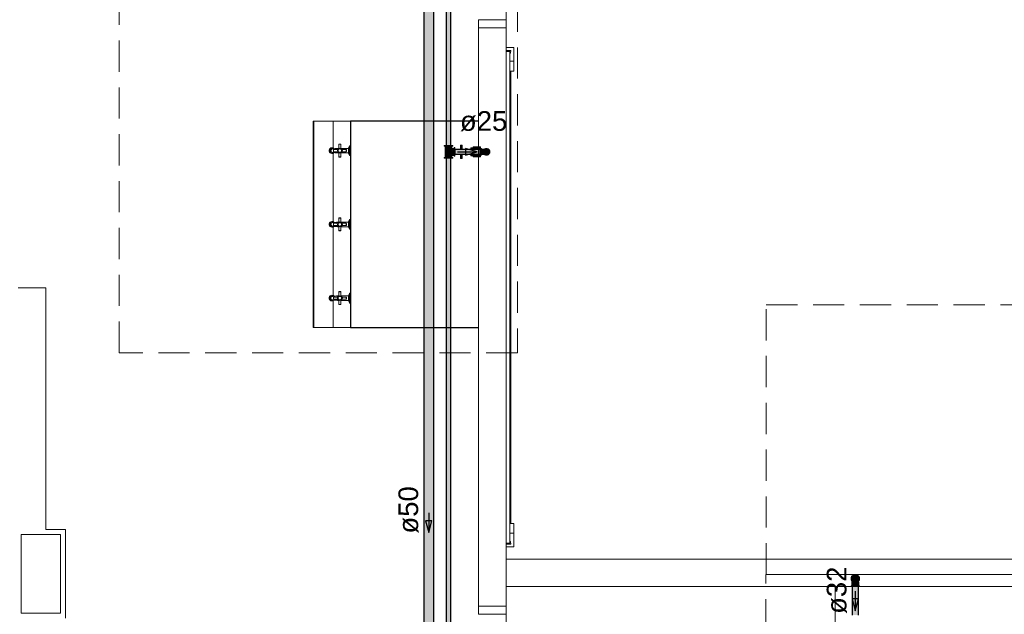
# Model space of a CAD drawing. Header units: millimetres. Extents: x 567 to 934, y -1 to 364.
# Tile 680 of 1056: x 796 to 806, y 97 to 103. Entities that reach past the tile are written whole.
import ezdxf

# ---------------------------------------------------------------- set-up
doc = ezdxf.new("R2010")
doc.units = ezdxf.units.MM
doc.header["$MEASUREMENT"] = 0
doc.linetypes.add('HIDDEN2', pattern=[0.47625, 0.3175, -0.15875])
doc.linetypes.add('NULL', pattern=[0])
for name, color, linetype, lineweight in [('A-DETL', 7, 'Continuous', 13), ('A-GENM', 7, 'Continuous', 13), ('A-WALL', 7, 'Continuous', 25), ('AF-Condutos', 140, 'Continuous', 25), ('AF-Condutos Reúso', 200, 'Continuous', 25), ('AF-Conexões', 152, 'Continuous', 18), ('AF-Conexões Reúso', 216, 'Continuous', 18), ('AF-Peça de utilização', 152, 'Continuous', 18), ('AF-Registro', 253, 'Continuous', 18), ('AF-Sentido conduto', 140, 'Continuous', 30), ('AF-Sentido conduto Reúso', 200, 'Continuous', 30), ('AF-Textos conduto', 7, 'Continuous', 9), ('AF-Textos conduto Reúso', 7, 'Continuous', 9), ('ARQ-ESQUAD', 7, 'Continuous', 25), ('DI-Detalhes', 1, 'HIDDEN2', 9), ('Peças hidrossanitárias', 7, 'Continuous', 13), ('Q-SPCQ', 7, 'Continuous', 13), ('S-COLS', 7, 'Continuous', 13)]:
    doc.layers.add(name, color=color, linetype=linetype, lineweight=lineweight)
doc.styles.add('Arial', font='arial.ttf')

msp = doc.modelspace()

# ---------------------------------------------------------------- hatches: boundary and pattern name
at = {"layer": 'AF-Condutos', "linetype": 'Continuous'}
for points in [[(800.09, 101.566), (800.09, 104.575), (800.041, 104.575), (800.041, 101.566)], [(799.915, 91.049), (799.915, 104.408), (799.816, 104.408), (799.816, 91.049)], [(800.13, 101.526), (800.13, 101.506), (800.386, 101.506), (800.386, 101.526)], [(800.386, 101.486), (800.386, 101.506), (800.13, 101.506), (800.13, 101.496)], [(800.386, 101.476), (800.386, 101.486), (800.13, 101.496), (800.13, 101.476)], [(800.09, 91.088), (800.09, 101.436), (800.041, 101.436), (800.041, 91.088)]]:
    msp.add_hatch(color=151, dxfattribs=at).paths.add_polyline_path(points)
at = {"layer": 'AF-Condutos Reúso', "linetype": 'Continuous'}
for points in [[(804.169, 97.159), (804.171, 97.146), (804.179, 97.135), (804.191, 97.129), (804.204, 97.127), (804.217, 97.131), (804.226, 97.14), (804.232, 97.152), (804.232, 97.166), (804.226, 97.178), (804.217, 97.187), (804.204, 97.191), (804.191, 97.189), (804.179, 97.183), (804.171, 97.172)], [(804.233, 96.789), (804.233, 97.079), (804.169, 97.079), (804.169, 96.789)]]:
    msp.add_hatch(color=201, dxfattribs=at).paths.add_polyline_path(points)
at = {"layer": 'AF-Conexões', "linetype": 'Continuous'}
for points in [[(800.023, 101.566), (800.022, 101.559), (800.035, 101.566)], [(800.031, 101.559), (800.03, 101.53), (800.034, 101.559)], [(800.1, 101.559), (800.034, 101.559), (800.031, 101.53), (800.099, 101.53)], [(800.033, 101.53), (800.033, 101.472), (800.093, 101.472), (800.093, 101.53)], [(800.095, 101.566), (800.043, 101.566), (800.035, 101.559), (800.086, 101.559)], [(800.094, 101.472), (800.094, 101.529), (800.065, 101.529), (800.065, 101.473)], [(800.102, 101.566), (800.086, 101.559), (800.095, 101.559)], [(800.094, 101.535), (800.094, 101.526), (800.123, 101.526), (800.123, 101.535)], [(800.123, 101.465), (800.123, 101.526), (800.094, 101.526), (800.094, 101.467)], [(800.108, 101.559), (800.108, 101.566), (800.095, 101.559)], [(800.13, 101.542), (800.123, 101.544), (800.13, 101.531)], [(800.13, 101.47), (800.13, 101.522), (800.123, 101.531), (800.123, 101.479)], [(800.386, 101.484), (800.393, 101.484), (800.393, 101.518), (800.386, 101.518)], [(800.393, 101.529), (800.393, 101.476), (800.422, 101.472), (800.418, 101.498), (800.422, 101.525)], [(800.478, 101.508), (800.455, 101.525), (800.422, 101.525), (800.422, 101.485), (800.447, 101.476), (800.469, 101.486)], [(800.434, 101.53), (800.46, 101.534), (800.451, 101.535)], [(800.468, 101.53), (800.485, 101.501), (800.48, 101.518)], [(800.028, 101.436), (800.043, 101.443), (800.035, 101.443)], [(800.03, 101.472), (800.03, 101.443), (800.034, 101.472)], [(800.09, 101.443), (800.09, 101.472), (800.034, 101.472), (800.031, 101.443)], [(800.035, 101.436), (800.086, 101.436), (800.095, 101.443), (800.043, 101.443)], [(800.099, 101.472), (800.09, 101.472), (800.09, 101.443), (800.099, 101.443)], [(800.107, 101.436), (800.108, 101.443), (800.095, 101.436)], [(800.13, 101.464), (800.123, 101.479), (800.123, 101.47)], [(800.123, 101.458), (800.13, 101.458), (800.123, 101.47)], [(800.451, 101.467), (800.468, 101.471), (800.475, 101.477)]]:
    msp.add_hatch(color=161, dxfattribs=at).paths.add_polyline_path(points)
at = {"layer": 'AF-Conexões Reúso', "linetype": 'Continuous'}
for points in [[(804.159, 97.17), (804.158, 97.159), (804.179, 97.196), (804.17, 97.189)], [(804.179, 97.135), (804.169, 97.159), (804.176, 97.179), (804.179, 97.196), (804.159, 97.162), (804.159, 97.148), (804.169, 97.131), (804.189, 97.117), (804.219, 97.126), (804.227, 97.135), (804.191, 97.129)], [(804.189, 97.201), (804.179, 97.196), (804.181, 97.185)], [(804.22, 97.185), (804.231, 97.168), (804.229, 97.145), (804.231, 97.129), (804.244, 97.159), (804.222, 97.196), (804.189, 97.201), (804.205, 97.191)], [(804.189, 97.201), (804.222, 97.196), (804.212, 97.201)], [(804.231, 97.189), (804.222, 97.196), (804.244, 97.159), (804.242, 97.17)], [(804.166, 97.124), (804.164, 97.087), (804.169, 97.123)], [(804.166, 97.087), (804.175, 97.087), (804.175, 97.124), (804.169, 97.124)], [(804.175, 97.087), (804.226, 97.087), (804.226, 97.113), (804.222, 97.122), (804.21, 97.113), (804.175, 97.124)], [(804.189, 97.117), (804.212, 97.117), (804.231, 97.129)], [(804.232, 97.087), (804.232, 97.124), (804.226, 97.124), (804.226, 97.087)], [(804.237, 97.124), (804.232, 97.124), (804.232, 97.087), (804.235, 97.087)], [(804.238, 97.137), (804.244, 97.159), (804.233, 97.133)], [(804.159, 97.087), (804.158, 97.079), (804.17, 97.087)], [(804.238, 97.087), (804.17, 97.087), (804.163, 97.079), (804.231, 97.079)]]:
    msp.add_hatch(color=213, dxfattribs=at).paths.add_polyline_path(points)
at = {"layer": 'AF-Registro', "linetype": 'Continuous'}
for points in [[(800.206, 101.526), (800.206, 101.567), (800.186, 101.567), (800.186, 101.526)], [(800.316, 101.541), (800.292, 101.541), (800.292, 101.526), (800.316, 101.526)], [(800.39, 101.551), (800.316, 101.551), (800.316, 101.548), (800.39, 101.538)], [(800.316, 101.548), (800.316, 101.538), (800.39, 101.538)], [(800.316, 101.538), (800.316, 101.526), (800.37, 101.526)], [(800.316, 101.538), (800.37, 101.526), (800.386, 101.526), (800.39, 101.538)], [(800.186, 101.476), (800.186, 101.434), (800.206, 101.434), (800.206, 101.476)], [(800.292, 101.463), (800.316, 101.461), (800.316, 101.476), (800.292, 101.476)], [(800.39, 101.464), (800.386, 101.476), (800.316, 101.476), (800.316, 101.464)], [(800.39, 101.464), (800.316, 101.464), (800.39, 101.453)], [(800.316, 101.451), (800.39, 101.451), (800.39, 101.453), (800.316, 101.464)]]:
    msp.add_hatch(color=254, dxfattribs=at).paths.add_polyline_path(points)

# ---------------------------------------------------------------- linework, layer by layer
at = {"layer": 'A-DETL', "color": 8, "linetype": 'Continuous', "lineweight": 5}
msp.add_line((800.651, 87.679), (800.651, 104.763), dxfattribs=at)
at = {"layer": 'A-GENM', "color": 8, "lineweight": 5}
for p, q in [((800.651, 102.562), (800.731, 102.562)), ((800.651, 102.524), (800.651, 102.522)), ((800.689, 102.522), (800.651, 102.522)), ((800.651, 102.522), (800.651, 97.522)), ((800.651, 102.522), (800.69, 102.522)), ((800.699, 102.532), (800.659, 102.532)), ((800.689, 97.522), (800.689, 102.522)), ((800.69, 102.522), (800.69, 102.502)), ((800.731, 102.562), (800.731, 102.462)), ((800.689, 102.422), (800.731, 102.422)), ((800.731, 102.422), (800.731, 102.462)), ((800.731, 102.422), (800.731, 102.362)), ((800.689, 102.322), (800.731, 102.322)), ((800.69, 102.322), (800.69, 97.722)), ((800.699, 97.722), (800.699, 102.322)), ((800.699, 97.722), (800.699, 102.322)), ((800.731, 102.322), (800.731, 102.362)), ((800.731, 97.722), (800.689, 97.722)), ((800.731, 97.682), (800.731, 97.722)), ((800.731, 97.622), (800.689, 97.622)), ((800.731, 97.682), (800.731, 97.622)), ((800.731, 97.582), (800.731, 97.622)), ((800.651, 97.522), (800.689, 97.522)), ((800.69, 97.522), (800.651, 97.522)), ((800.651, 97.522), (800.651, 97.52)), ((800.659, 97.512), (800.699, 97.512)), ((800.69, 97.542), (800.69, 97.522)), ((800.731, 97.582), (800.731, 97.482)), ((800.731, 97.482), (800.651, 97.482))]:
    msp.add_line(p, q, dxfattribs=at)
for centre, radius, start, end in [((800.659, 102.524), 0.00799, 90, 180), ((800.655, 102.528), 0.0442, 322.5606, 4.0606), ((800.659, 97.52), 0.00799, 180, 270), ((800.655, 97.515), 0.0442, 355.9394, 37.4394)]:
    msp.add_arc(centre, radius, start, end, dxfattribs=at)
at = {"layer": 'A-WALL', "color": 8, "lineweight": 5}
for p, q in [((800.371, 102.763), (800.371, 96.879)), ((800.651, 97.359), (800.651, 102.763)), ((795.971, 100.119), (795.691, 100.119)), ((795.971, 97.659), (795.971, 100.119)), ((795.722, 96.809), (795.722, 97.609)), ((795.722, 97.609), (795.971, 97.609)), ((796.172, 97.659), (795.971, 97.659)), ((795.971, 97.609), (796.122, 97.609)), ((796.122, 97.609), (796.122, 96.809)), ((796.172, 96.759), (796.172, 97.659)), ((806.892, 97.359), (800.651, 97.359)), ((800.651, 97.079), (806.892, 97.079)), ((800.651, 96.879), (800.651, 97.079)), ((795.971, 96.809), (795.722, 96.809)), ((796.122, 96.809), (795.971, 96.809))]:
    msp.add_line(p, q, dxfattribs=at)
at = {"layer": 'AF-Condutos'}
for p, q in [((800.041, 104.575), (800.041, 101.566)), ((800.09, 101.566), (800.09, 104.575)), ((799.816, 104.408), (799.816, 91.049)), ((799.915, 91.049), (799.915, 104.408)), ((800.041, 101.566), (800.045, 101.566)), ((800.045, 101.566), (800.052, 101.566)), ((800.052, 101.566), (800.062, 101.566)), ((800.062, 101.566), (800.073, 101.566)), ((800.073, 101.566), (800.082, 101.566)), ((800.082, 101.566), (800.088, 101.566)), ((800.088, 101.566), (800.09, 101.566)), ((800.13, 101.526), (800.13, 101.522)), ((800.186, 101.526), (800.13, 101.526)), ((800.13, 101.522), (800.13, 101.515)), ((800.13, 101.515), (800.13, 101.511)), ((800.13, 101.511), (800.13, 101.506)), ((800.13, 101.506), (800.13, 101.496)), ((800.13, 101.496), (800.13, 101.49)), ((800.206, 101.526), (800.186, 101.526)), ((800.292, 101.526), (800.206, 101.526)), ((800.316, 101.526), (800.292, 101.526)), ((800.386, 101.526), (800.316, 101.526)), ((800.386, 101.522), (800.386, 101.526)), ((800.386, 101.515), (800.386, 101.522)), ((800.386, 101.511), (800.386, 101.515)), ((800.386, 101.506), (800.386, 101.511)), ((800.386, 101.496), (800.386, 101.506)), ((800.386, 101.486), (800.386, 101.496)), ((800.045, 101.436), (800.041, 101.436)), ((800.041, 101.436), (800.041, 91.088)), ((800.052, 101.436), (800.045, 101.436)), ((800.062, 101.436), (800.052, 101.436)), ((800.073, 101.436), (800.062, 101.436)), ((800.082, 101.436), (800.073, 101.436)), ((800.088, 101.436), (800.082, 101.436)), ((800.09, 101.436), (800.088, 101.436)), ((800.09, 91.088), (800.09, 101.436)), ((800.13, 101.49), (800.13, 101.486)), ((800.13, 101.486), (800.13, 101.479)), ((800.13, 101.479), (800.13, 101.476)), ((800.13, 101.476), (800.186, 101.476)), ((800.186, 101.476), (800.206, 101.476)), ((800.206, 101.476), (800.292, 101.476)), ((800.292, 101.476), (800.316, 101.476)), ((800.316, 101.476), (800.386, 101.476)), ((800.386, 101.479), (800.386, 101.486)), ((800.386, 101.476), (800.386, 101.479))]:
    msp.add_line(p, q, dxfattribs=at)
at = {"layer": 'AF-Condutos Reúso'}
for p, q in [((804.204, 97.191), (804.191, 97.189)), ((804.217, 97.187), (804.204, 97.191)), ((804.171, 97.172), (804.169, 97.159)), ((804.169, 97.159), (804.171, 97.146)), ((804.179, 97.183), (804.171, 97.172)), ((804.171, 97.146), (804.179, 97.135)), ((804.191, 97.189), (804.179, 97.183)), ((804.179, 97.135), (804.191, 97.129)), ((804.191, 97.129), (804.204, 97.127)), ((804.204, 97.127), (804.217, 97.131)), ((804.226, 97.178), (804.217, 97.187)), ((804.217, 97.131), (804.226, 97.14)), ((804.232, 97.166), (804.226, 97.178)), ((804.226, 97.14), (804.232, 97.152)), ((804.232, 97.152), (804.232, 97.166)), ((804.175, 97.079), (804.169, 97.079)), ((804.169, 97.079), (804.169, 96.789)), ((804.185, 97.079), (804.175, 97.079)), ((804.197, 97.079), (804.185, 97.079)), ((804.21, 97.079), (804.197, 97.079)), ((804.222, 97.079), (804.21, 97.079)), ((804.23, 97.079), (804.222, 97.079)), ((804.233, 97.079), (804.23, 97.079)), ((804.233, 96.789), (804.233, 97.079))]:
    msp.add_line(p, q, dxfattribs=at)
at = {"layer": 'AF-Conexões'}
for p, q in [((800.022, 101.566), (800.022, 101.559)), ((800.023, 101.566), (800.022, 101.566)), ((800.022, 101.559), (800.023, 101.559)), ((800.028, 101.566), (800.023, 101.566)), ((800.023, 101.559), (800.028, 101.559)), ((800.035, 101.566), (800.028, 101.566)), ((800.028, 101.559), (800.03, 101.559)), ((800.03, 101.559), (800.035, 101.559)), ((800.03, 101.559), (800.03, 101.53)), ((800.031, 101.559), (800.03, 101.559)), ((800.03, 101.53), (800.031, 101.53)), ((800.034, 101.559), (800.031, 101.559)), ((800.031, 101.53), (800.033, 101.53)), ((800.033, 101.53), (800.033, 101.472)), ((800.034, 101.53), (800.033, 101.53)), ((800.033, 101.53), (800.034, 101.53)), ((800.04, 101.559), (800.034, 101.559)), ((800.037, 101.53), (800.034, 101.53)), ((800.034, 101.53), (800.04, 101.53)), ((800.041, 101.566), (800.035, 101.566)), ((800.035, 101.559), (800.043, 101.559)), ((800.042, 101.53), (800.037, 101.53)), ((800.047, 101.559), (800.04, 101.559)), ((800.04, 101.53), (800.047, 101.53)), ((800.043, 101.566), (800.041, 101.566)), ((800.049, 101.53), (800.042, 101.53)), ((800.054, 101.566), (800.043, 101.566)), ((800.043, 101.559), (800.054, 101.559)), ((800.056, 101.559), (800.047, 101.559)), ((800.047, 101.53), (800.056, 101.53)), ((800.057, 101.53), (800.049, 101.53)), ((800.065, 101.566), (800.054, 101.566)), ((800.054, 101.559), (800.065, 101.559)), ((800.065, 101.559), (800.056, 101.559)), ((800.056, 101.53), (800.065, 101.53)), ((800.065, 101.53), (800.057, 101.53)), ((800.076, 101.566), (800.065, 101.566)), ((800.065, 101.559), (800.076, 101.559)), ((800.074, 101.559), (800.065, 101.559)), ((800.073, 101.53), (800.065, 101.53)), ((800.065, 101.53), (800.074, 101.53)), ((800.065, 101.529), (800.065, 101.523)), ((800.065, 101.523), (800.065, 101.517)), ((800.065, 101.517), (800.065, 101.509)), ((800.065, 101.509), (800.065, 101.501)), ((800.065, 101.501), (800.065, 101.493)), ((800.081, 101.53), (800.073, 101.53)), ((800.083, 101.559), (800.074, 101.559)), ((800.074, 101.53), (800.083, 101.53)), ((800.086, 101.566), (800.076, 101.566)), ((800.076, 101.559), (800.086, 101.559)), ((800.088, 101.53), (800.081, 101.53)), ((800.09, 101.559), (800.083, 101.559)), ((800.083, 101.53), (800.09, 101.53)), ((800.09, 101.566), (800.086, 101.566)), ((800.086, 101.559), (800.095, 101.559)), ((800.093, 101.53), (800.088, 101.53)), ((800.095, 101.566), (800.09, 101.566)), ((800.094, 101.559), (800.09, 101.559)), ((800.09, 101.53), (800.094, 101.53)), ((800.094, 101.53), (800.093, 101.53)), ((800.096, 101.559), (800.094, 101.559)), ((800.094, 101.535), (800.094, 101.531)), ((800.094, 101.531), (800.094, 101.53)), ((800.094, 101.529), (800.094, 101.53)), ((800.094, 101.53), (800.096, 101.53)), ((800.094, 101.53), (800.094, 101.526)), ((800.094, 101.523), (800.094, 101.529)), ((800.094, 101.526), (800.094, 101.519)), ((800.094, 101.517), (800.094, 101.523)), ((800.094, 101.519), (800.094, 101.51)), ((800.094, 101.509), (800.094, 101.517)), ((800.094, 101.51), (800.094, 101.501)), ((800.094, 101.501), (800.094, 101.509)), ((800.094, 101.493), (800.094, 101.501)), ((800.094, 101.501), (800.094, 101.492)), ((800.102, 101.566), (800.095, 101.566)), ((800.095, 101.559), (800.1, 101.559)), ((800.099, 101.559), (800.096, 101.559)), ((800.096, 101.53), (800.099, 101.53)), ((800.1, 101.559), (800.099, 101.559)), ((800.1, 101.559), (800.102, 101.559)), ((800.1, 101.536), (800.1, 101.559)), ((800.123, 101.536), (800.1, 101.536)), ((800.107, 101.566), (800.102, 101.566)), ((800.102, 101.559), (800.107, 101.559)), ((800.108, 101.566), (800.107, 101.566)), ((800.107, 101.559), (800.108, 101.559)), ((800.108, 101.559), (800.108, 101.566)), ((800.123, 101.544), (800.123, 101.542)), ((800.13, 101.544), (800.123, 101.544)), ((800.123, 101.542), (800.123, 101.538)), ((800.123, 101.538), (800.123, 101.536)), ((800.123, 101.536), (800.123, 101.531)), ((800.123, 101.535), (800.123, 101.536)), ((800.123, 101.531), (800.123, 101.535)), ((800.123, 101.531), (800.123, 101.522)), ((800.123, 101.53), (800.123, 101.531)), ((800.123, 101.526), (800.123, 101.53)), ((800.123, 101.519), (800.123, 101.526)), ((800.123, 101.522), (800.123, 101.512)), ((800.123, 101.51), (800.123, 101.519)), ((800.123, 101.512), (800.123, 101.501)), ((800.123, 101.501), (800.123, 101.51)), ((800.123, 101.501), (800.123, 101.49)), ((800.123, 101.492), (800.123, 101.501)), ((800.13, 101.542), (800.13, 101.544)), ((800.13, 101.538), (800.13, 101.542)), ((800.13, 101.531), (800.13, 101.538)), ((800.13, 101.526), (800.13, 101.531)), ((800.13, 101.522), (800.13, 101.526)), ((800.13, 101.512), (800.13, 101.522)), ((800.13, 101.501), (800.13, 101.512)), ((800.13, 101.49), (800.13, 101.501)), ((800.386, 101.535), (800.386, 101.534)), ((800.39, 101.535), (800.386, 101.535)), ((800.386, 101.534), (800.386, 101.53)), ((800.386, 101.53), (800.386, 101.526)), ((800.386, 101.526), (800.386, 101.525)), ((800.386, 101.525), (800.386, 101.518)), ((800.386, 101.518), (800.386, 101.51)), ((800.386, 101.51), (800.386, 101.501)), ((800.386, 101.501), (800.386, 101.492)), ((800.393, 101.535), (800.39, 101.535)), ((800.393, 101.534), (800.393, 101.535)), ((800.393, 101.53), (800.393, 101.534)), ((800.393, 101.529), (800.393, 101.53)), ((800.393, 101.525), (800.393, 101.529)), ((800.393, 101.529), (800.393, 101.528)), ((800.4, 101.529), (800.393, 101.529)), ((800.393, 101.528), (800.393, 101.527)), ((800.393, 101.527), (800.393, 101.525)), ((800.393, 101.527), (800.393, 101.527)), ((800.393, 101.518), (800.393, 101.525)), ((800.393, 101.525), (800.393, 101.521)), ((800.393, 101.521), (800.393, 101.515)), ((800.393, 101.51), (800.393, 101.518)), ((800.393, 101.515), (800.393, 101.508)), ((800.393, 101.501), (800.393, 101.51)), ((800.393, 101.508), (800.393, 101.501)), ((800.393, 101.492), (800.393, 101.501)), ((800.393, 101.501), (800.393, 101.493)), ((800.422, 101.529), (800.4, 101.529)), ((800.422, 101.528), (800.422, 101.529)), ((800.422, 101.527), (800.422, 101.528)), ((800.422, 101.525), (800.422, 101.527)), ((800.422, 101.527), (800.422, 101.527)), ((800.422, 101.521), (800.422, 101.525)), ((800.422, 101.525), (800.422, 101.525)), ((800.428, 101.525), (800.422, 101.525)), ((800.422, 101.525), (800.422, 101.523)), ((800.422, 101.523), (800.422, 101.521)), ((800.422, 101.515), (800.422, 101.521)), ((800.422, 101.521), (800.422, 101.517)), ((800.422, 101.517), (800.422, 101.511)), ((800.422, 101.511), (800.422, 101.515)), ((800.422, 101.508), (800.422, 101.511)), ((800.422, 101.511), (800.422, 101.509)), ((800.422, 101.509), (800.422, 101.501)), ((800.422, 101.501), (800.422, 101.508)), ((800.422, 101.493), (800.422, 101.501)), ((800.422, 101.501), (800.422, 101.492)), ((800.429, 101.527), (800.428, 101.525)), ((800.429, 101.525), (800.428, 101.525)), ((800.43, 101.527), (800.429, 101.527)), ((800.43, 101.525), (800.429, 101.525)), ((800.432, 101.529), (800.43, 101.527)), ((800.435, 101.525), (800.43, 101.525)), ((800.431, 101.526), (800.435, 101.525)), ((800.437, 101.526), (800.431, 101.526)), ((800.433, 101.529), (800.432, 101.529)), ((800.434, 101.53), (800.433, 101.529)), ((800.442, 101.534), (800.434, 101.53)), ((800.44, 101.527), (800.437, 101.526)), ((800.437, 101.526), (800.437, 101.526)), ((800.44, 101.526), (800.437, 101.526)), ((800.444, 101.528), (800.44, 101.527)), ((800.447, 101.525), (800.44, 101.526)), ((800.451, 101.535), (800.442, 101.534)), ((800.451, 101.529), (800.444, 101.528)), ((800.454, 101.525), (800.447, 101.525)), ((800.46, 101.534), (800.451, 101.535)), ((800.458, 101.528), (800.451, 101.529)), ((800.455, 101.525), (800.454, 101.525)), ((800.463, 101.523), (800.455, 101.525)), ((800.461, 101.527), (800.458, 101.528)), ((800.468, 101.53), (800.46, 101.534)), ((800.462, 101.527), (800.461, 101.527)), ((800.465, 101.525), (800.462, 101.527)), ((800.47, 101.517), (800.463, 101.523)), ((800.471, 101.521), (800.465, 101.525)), ((800.475, 101.525), (800.468, 101.53)), ((800.474, 101.509), (800.47, 101.517)), ((800.476, 101.515), (800.471, 101.521)), ((800.476, 101.501), (800.474, 101.509)), ((800.474, 101.492), (800.476, 101.501)), ((800.48, 101.518), (800.475, 101.525)), ((800.478, 101.508), (800.476, 101.515)), ((800.479, 101.501), (800.478, 101.508)), ((800.478, 101.493), (800.479, 101.501)), ((800.484, 101.51), (800.48, 101.518)), ((800.485, 101.501), (800.484, 101.51)), ((800.484, 101.492), (800.485, 101.501)), ((800.023, 101.443), (800.022, 101.443)), ((800.022, 101.443), (800.022, 101.436)), ((800.022, 101.436), (800.023, 101.436)), ((800.028, 101.443), (800.023, 101.443)), ((800.023, 101.436), (800.028, 101.436)), ((800.03, 101.443), (800.028, 101.443)), ((800.028, 101.436), (800.035, 101.436)), ((800.031, 101.472), (800.03, 101.472)), ((800.03, 101.472), (800.03, 101.443)), ((800.035, 101.443), (800.03, 101.443)), ((800.03, 101.443), (800.031, 101.443)), ((800.033, 101.472), (800.031, 101.472)), ((800.031, 101.443), (800.034, 101.443)), ((800.034, 101.472), (800.033, 101.472)), ((800.033, 101.472), (800.034, 101.472)), ((800.04, 101.472), (800.034, 101.472)), ((800.034, 101.472), (800.037, 101.472)), ((800.034, 101.443), (800.04, 101.443)), ((800.043, 101.443), (800.035, 101.443)), ((800.035, 101.436), (800.041, 101.436)), ((800.037, 101.472), (800.042, 101.472)), ((800.047, 101.472), (800.04, 101.472)), ((800.04, 101.443), (800.047, 101.443)), ((800.041, 101.436), (800.043, 101.436)), ((800.042, 101.472), (800.049, 101.472)), ((800.054, 101.443), (800.043, 101.443)), ((800.043, 101.436), (800.054, 101.436)), ((800.056, 101.472), (800.047, 101.472)), ((800.047, 101.443), (800.056, 101.443)), ((800.049, 101.472), (800.057, 101.472)), ((800.065, 101.443), (800.054, 101.443)), ((800.054, 101.436), (800.065, 101.436)), ((800.065, 101.472), (800.056, 101.472)), ((800.056, 101.443), (800.065, 101.443)), ((800.057, 101.472), (800.065, 101.472)), ((800.065, 101.493), (800.065, 101.485)), ((800.065, 101.485), (800.065, 101.478)), ((800.065, 101.478), (800.065, 101.473)), ((800.074, 101.472), (800.065, 101.472)), ((800.065, 101.472), (800.073, 101.472)), ((800.076, 101.443), (800.065, 101.443)), ((800.065, 101.443), (800.074, 101.443)), ((800.065, 101.436), (800.076, 101.436)), ((800.073, 101.472), (800.081, 101.472)), ((800.083, 101.472), (800.074, 101.472)), ((800.074, 101.443), (800.083, 101.443)), ((800.086, 101.443), (800.076, 101.443)), ((800.076, 101.436), (800.086, 101.436)), ((800.081, 101.472), (800.088, 101.472)), ((800.09, 101.472), (800.083, 101.472)), ((800.083, 101.443), (800.09, 101.443)), ((800.095, 101.443), (800.086, 101.443)), ((800.086, 101.436), (800.09, 101.436)), ((800.088, 101.472), (800.093, 101.472)), ((800.094, 101.472), (800.09, 101.472)), ((800.09, 101.443), (800.094, 101.443)), ((800.09, 101.436), (800.095, 101.436)), ((800.093, 101.472), (800.094, 101.472)), ((800.094, 101.485), (800.094, 101.493)), ((800.094, 101.492), (800.094, 101.483)), ((800.094, 101.478), (800.094, 101.485)), ((800.094, 101.483), (800.094, 101.476)), ((800.094, 101.473), (800.094, 101.478)), ((800.094, 101.476), (800.094, 101.472)), ((800.094, 101.472), (800.094, 101.473)), ((800.094, 101.472), (800.094, 101.47)), ((800.096, 101.472), (800.094, 101.472)), ((800.094, 101.47), (800.094, 101.467)), ((800.094, 101.443), (800.096, 101.443)), ((800.1, 101.443), (800.095, 101.443)), ((800.095, 101.436), (800.102, 101.436)), ((800.099, 101.472), (800.096, 101.472)), ((800.096, 101.443), (800.099, 101.443)), ((800.099, 101.443), (800.1, 101.443)), ((800.1, 101.465), (800.123, 101.465)), ((800.1, 101.443), (800.1, 101.465)), ((800.102, 101.443), (800.1, 101.443)), ((800.107, 101.443), (800.102, 101.443)), ((800.102, 101.436), (800.107, 101.436)), ((800.108, 101.443), (800.107, 101.443)), ((800.107, 101.436), (800.108, 101.436)), ((800.108, 101.436), (800.108, 101.443)), ((800.123, 101.483), (800.123, 101.492)), ((800.123, 101.49), (800.123, 101.479)), ((800.123, 101.476), (800.123, 101.483)), ((800.123, 101.479), (800.123, 101.47)), ((800.123, 101.472), (800.123, 101.476)), ((800.123, 101.47), (800.123, 101.472)), ((800.123, 101.47), (800.123, 101.465)), ((800.123, 101.467), (800.123, 101.47)), ((800.123, 101.465), (800.123, 101.467)), ((800.123, 101.465), (800.123, 101.464)), ((800.123, 101.464), (800.123, 101.459)), ((800.123, 101.459), (800.123, 101.458)), ((800.123, 101.458), (800.13, 101.458)), ((800.13, 101.479), (800.13, 101.49)), ((800.13, 101.476), (800.13, 101.479)), ((800.13, 101.47), (800.13, 101.476)), ((800.13, 101.464), (800.13, 101.47)), ((800.13, 101.459), (800.13, 101.464)), ((800.13, 101.458), (800.13, 101.459)), ((800.386, 101.492), (800.386, 101.484)), ((800.386, 101.484), (800.386, 101.477)), ((800.386, 101.477), (800.386, 101.476)), ((800.386, 101.476), (800.386, 101.471)), ((800.386, 101.471), (800.386, 101.468)), ((800.386, 101.468), (800.386, 101.467)), ((800.386, 101.467), (800.39, 101.467)), ((800.39, 101.467), (800.393, 101.467)), ((800.393, 101.493), (800.393, 101.487)), ((800.393, 101.484), (800.393, 101.492)), ((800.393, 101.487), (800.393, 101.481)), ((800.393, 101.477), (800.393, 101.484)), ((800.393, 101.481), (800.393, 101.476)), ((800.393, 101.472), (800.393, 101.477)), ((800.393, 101.476), (800.393, 101.475)), ((800.393, 101.475), (800.393, 101.473)), ((800.393, 101.475), (800.393, 101.475)), ((800.393, 101.473), (800.393, 101.472)), ((800.393, 101.471), (800.393, 101.472)), ((800.393, 101.472), (800.4, 101.472)), ((800.393, 101.468), (800.393, 101.471)), ((800.393, 101.467), (800.393, 101.468)), ((800.4, 101.472), (800.422, 101.472)), ((800.422, 101.491), (800.422, 101.493)), ((800.422, 101.492), (800.422, 101.491)), ((800.422, 101.487), (800.422, 101.491)), ((800.422, 101.491), (800.422, 101.485)), ((800.422, 101.481), (800.422, 101.487)), ((800.422, 101.485), (800.422, 101.479)), ((800.422, 101.476), (800.422, 101.481)), ((800.422, 101.479), (800.422, 101.476)), ((800.422, 101.476), (800.422, 101.476)), ((800.422, 101.475), (800.422, 101.476)), ((800.422, 101.476), (800.422, 101.476)), ((800.422, 101.476), (800.428, 101.476)), ((800.422, 101.473), (800.422, 101.475)), ((800.422, 101.475), (800.422, 101.475)), ((800.422, 101.472), (800.422, 101.473)), ((800.428, 101.476), (800.428, 101.476)), ((800.428, 101.476), (800.429, 101.476)), ((800.428, 101.476), (800.429, 101.475)), ((800.429, 101.476), (800.43, 101.476)), ((800.429, 101.475), (800.43, 101.475)), ((800.43, 101.476), (800.435, 101.477)), ((800.43, 101.475), (800.432, 101.473)), ((800.435, 101.477), (800.431, 101.476)), ((800.431, 101.476), (800.437, 101.476)), ((800.432, 101.473), (800.433, 101.472)), ((800.433, 101.472), (800.433, 101.472)), ((800.433, 101.472), (800.434, 101.471)), ((800.434, 101.471), (800.436, 101.471)), ((800.436, 101.471), (800.442, 101.468)), ((800.437, 101.476), (800.437, 101.476)), ((800.437, 101.476), (800.44, 101.476)), ((800.437, 101.476), (800.44, 101.475)), ((800.44, 101.476), (800.447, 101.476)), ((800.44, 101.475), (800.444, 101.473)), ((800.442, 101.468), (800.443, 101.468)), ((800.443, 101.468), (800.449, 101.467)), ((800.444, 101.473), (800.451, 101.472)), ((800.447, 101.476), (800.454, 101.476)), ((800.449, 101.467), (800.451, 101.467)), ((800.451, 101.472), (800.458, 101.473)), ((800.451, 101.467), (800.46, 101.468)), ((800.451, 101.467), (800.451, 101.467)), ((800.454, 101.476), (800.455, 101.476)), ((800.455, 101.476), (800.463, 101.479)), ((800.458, 101.473), (800.465, 101.476)), ((800.46, 101.468), (800.468, 101.471)), ((800.463, 101.479), (800.47, 101.485)), ((800.465, 101.476), (800.471, 101.481)), ((800.465, 101.476), (800.465, 101.476)), ((800.468, 101.471), (800.475, 101.477)), ((800.47, 101.485), (800.474, 101.492)), ((800.471, 101.481), (800.476, 101.487)), ((800.475, 101.477), (800.48, 101.484)), ((800.476, 101.487), (800.478, 101.493)), ((800.48, 101.484), (800.484, 101.492))]:
    msp.add_line(p, q, dxfattribs=at)
at = {"layer": 'AF-Conexões Reúso'}
for p, q in [((804.179, 97.196), (804.17, 97.189)), ((804.189, 97.201), (804.179, 97.196)), ((804.201, 97.202), (804.189, 97.201)), ((804.212, 97.201), (804.201, 97.202)), ((804.222, 97.196), (804.212, 97.201)), ((804.231, 97.189), (804.222, 97.196)), ((804.159, 97.17), (804.158, 97.159)), ((804.158, 97.159), (804.159, 97.148)), ((804.163, 97.18), (804.159, 97.17)), ((804.159, 97.148), (804.163, 97.137)), ((804.17, 97.189), (804.163, 97.18)), ((804.163, 97.137), (804.169, 97.13)), ((804.164, 97.124), (804.164, 97.087)), ((804.166, 97.124), (804.164, 97.124)), ((804.169, 97.124), (804.166, 97.124)), ((804.169, 97.13), (804.17, 97.129)), ((804.169, 97.13), (804.169, 97.124)), ((804.175, 97.124), (804.169, 97.124)), ((804.169, 97.124), (804.173, 97.124)), ((804.169, 97.124), (804.169, 97.124)), ((804.17, 97.129), (804.177, 97.124)), ((804.173, 97.124), (804.175, 97.124)), ((804.177, 97.124), (804.175, 97.124)), ((804.175, 97.124), (804.176, 97.124)), ((804.177, 97.124), (804.179, 97.122)), ((804.179, 97.122), (804.189, 97.117)), ((804.189, 97.117), (804.201, 97.116)), ((804.201, 97.116), (804.212, 97.117)), ((804.212, 97.117), (804.222, 97.122)), ((804.222, 97.122), (804.224, 97.124)), ((804.224, 97.124), (804.231, 97.129)), ((804.226, 97.124), (804.224, 97.124)), ((804.225, 97.124), (804.228, 97.124)), ((804.232, 97.124), (804.226, 97.124)), ((804.228, 97.124), (804.232, 97.124)), ((804.238, 97.18), (804.231, 97.189)), ((804.231, 97.129), (804.233, 97.131)), ((804.232, 97.124), (804.233, 97.13)), ((804.232, 97.124), (804.232, 97.124)), ((804.235, 97.124), (804.232, 97.124)), ((804.233, 97.131), (804.238, 97.137)), ((804.237, 97.124), (804.235, 97.124)), ((804.237, 97.087), (804.237, 97.124)), ((804.242, 97.17), (804.238, 97.18)), ((804.238, 97.137), (804.242, 97.148)), ((804.244, 97.159), (804.242, 97.17)), ((804.242, 97.148), (804.244, 97.159)), ((804.158, 97.087), (804.158, 97.079)), ((804.159, 97.087), (804.158, 97.087)), ((804.158, 97.079), (804.159, 97.079)), ((804.163, 97.087), (804.159, 97.087)), ((804.159, 97.079), (804.163, 97.079)), ((804.164, 97.087), (804.163, 97.087)), ((804.163, 97.079), (804.169, 97.079)), ((804.17, 97.087), (804.164, 97.087)), ((804.164, 97.087), (804.166, 97.087)), ((804.166, 97.087), (804.169, 97.087)), ((804.169, 97.087), (804.175, 97.087)), ((804.169, 97.079), (804.17, 97.079)), ((804.179, 97.087), (804.17, 97.087)), ((804.17, 97.079), (804.179, 97.079)), ((804.175, 97.087), (804.182, 97.087)), ((804.189, 97.087), (804.179, 97.087)), ((804.179, 97.079), (804.189, 97.079)), ((804.182, 97.087), (804.191, 97.087)), ((804.201, 97.087), (804.189, 97.087)), ((804.189, 97.079), (804.201, 97.079)), ((804.191, 97.087), (804.201, 97.087)), ((804.201, 97.087), (804.21, 97.087)), ((804.212, 97.087), (804.201, 97.087)), ((804.201, 97.079), (804.212, 97.079)), ((804.21, 97.087), (804.219, 97.087)), ((804.222, 97.087), (804.212, 97.087)), ((804.212, 97.079), (804.222, 97.079)), ((804.219, 97.087), (804.226, 97.087)), ((804.231, 97.087), (804.222, 97.087)), ((804.222, 97.079), (804.231, 97.079)), ((804.226, 97.087), (804.232, 97.087)), ((804.237, 97.087), (804.231, 97.087)), ((804.231, 97.079), (804.233, 97.079)), ((804.232, 97.087), (804.235, 97.087)), ((804.233, 97.079), (804.238, 97.079)), ((804.235, 97.087), (804.237, 97.087)), ((804.238, 97.087), (804.237, 97.087)), ((804.242, 97.087), (804.238, 97.087)), ((804.238, 97.079), (804.242, 97.079)), ((804.244, 97.087), (804.242, 97.087)), ((804.242, 97.079), (804.244, 97.079)), ((804.244, 97.079), (804.244, 97.087))]:
    msp.add_line(p, q, dxfattribs=at)
at = {"layer": 'AF-Peça de utilização'}
for p, q in [((800.43, 101.527), (800.422, 101.527)), ((800.458, 101.534), (800.452, 101.535)), ((800.459, 101.534), (800.458, 101.534)), ((800.46, 101.534), (800.459, 101.534)), ((800.467, 101.531), (800.46, 101.534)), ((800.469, 101.53), (800.467, 101.531)), ((800.47, 101.53), (800.469, 101.53)), ((800.476, 101.525), (800.47, 101.53)), ((800.48, 101.52), (800.476, 101.525)), ((800.481, 101.518), (800.48, 101.52)), ((800.482, 101.516), (800.481, 101.518)), ((800.485, 101.51), (800.482, 101.516)), ((800.485, 101.503), (800.485, 101.51)), ((800.486, 101.501), (800.485, 101.503)), ((800.485, 101.498), (800.486, 101.501)), ((800.485, 101.492), (800.485, 101.498)), ((800.422, 101.475), (800.426, 101.475)), ((800.426, 101.475), (800.43, 101.475)), ((800.451, 101.467), (800.452, 101.467)), ((800.452, 101.467), (800.459, 101.468)), ((800.459, 101.468), (800.46, 101.468)), ((800.46, 101.468), (800.461, 101.468)), ((800.461, 101.468), (800.469, 101.471)), ((800.469, 101.471), (800.474, 101.475)), ((800.474, 101.475), (800.476, 101.477)), ((800.476, 101.477), (800.477, 101.478)), ((800.477, 101.478), (800.48, 101.482)), ((800.48, 101.482), (800.481, 101.484)), ((800.481, 101.484), (800.482, 101.486)), ((800.482, 101.486), (800.485, 101.492))]:
    msp.add_line(p, q, dxfattribs=at)
at = {"layer": 'AF-Registro'}
for p, q in [((800.186, 101.567), (800.186, 101.526)), ((800.206, 101.567), (800.186, 101.567)), ((800.206, 101.526), (800.206, 101.567)), ((800.292, 101.541), (800.292, 101.539)), ((800.316, 101.541), (800.292, 101.541)), ((800.292, 101.539), (800.292, 101.531)), ((800.292, 101.531), (800.292, 101.526)), ((800.316, 101.551), (800.316, 101.548)), ((800.39, 101.551), (800.316, 101.551)), ((800.316, 101.548), (800.316, 101.541)), ((800.316, 101.541), (800.316, 101.538)), ((800.316, 101.539), (800.316, 101.541)), ((800.316, 101.531), (800.316, 101.539)), ((800.316, 101.538), (800.316, 101.526)), ((800.316, 101.526), (800.316, 101.531)), ((800.39, 101.548), (800.39, 101.551)), ((800.39, 101.538), (800.39, 101.548)), ((800.39, 101.535), (800.39, 101.538)), ((800.4, 101.535), (800.393, 101.535)), ((800.4, 101.534), (800.4, 101.535)), ((800.4, 101.53), (800.4, 101.534)), ((800.4, 101.529), (800.4, 101.53)), ((800.429, 101.527), (800.421, 101.527)), ((800.431, 101.526), (800.43, 101.525)), ((800.43, 101.525), (800.43, 101.525)), ((800.431, 101.527), (800.431, 101.526)), ((800.431, 101.526), (800.431, 101.526)), ((800.433, 101.53), (800.433, 101.529)), ((800.186, 101.476), (800.186, 101.434)), ((800.186, 101.434), (800.206, 101.434)), ((800.206, 101.434), (800.206, 101.476)), ((800.292, 101.476), (800.292, 101.471)), ((800.292, 101.471), (800.292, 101.463)), ((800.292, 101.463), (800.292, 101.461)), ((800.292, 101.461), (800.316, 101.461)), ((800.316, 101.476), (800.316, 101.464)), ((800.316, 101.471), (800.316, 101.476)), ((800.316, 101.463), (800.316, 101.471)), ((800.316, 101.464), (800.316, 101.461)), ((800.316, 101.461), (800.316, 101.463)), ((800.316, 101.461), (800.316, 101.453)), ((800.316, 101.453), (800.316, 101.451)), ((800.316, 101.451), (800.39, 101.451)), ((800.39, 101.464), (800.39, 101.467)), ((800.39, 101.453), (800.39, 101.464)), ((800.39, 101.451), (800.39, 101.453)), ((800.393, 101.467), (800.4, 101.467)), ((800.4, 101.471), (800.4, 101.472)), ((800.4, 101.468), (800.4, 101.471)), ((800.4, 101.467), (800.4, 101.468)), ((800.411, 101.475), (800.421, 101.475)), ((800.421, 101.475), (800.426, 101.475)), ((800.426, 101.475), (800.429, 101.475)), ((800.43, 101.476), (800.43, 101.476)), ((800.433, 101.472), (800.433, 101.471)), ((800.433, 101.472), (800.433, 101.472))]:
    msp.add_line(p, q, dxfattribs=at)
at = {"layer": 'AF-Sentido conduto'}
for p, q in [((800.358, 101.501), (800.237, 101.533)), ((800.237, 101.533), (800.237, 101.468)), ((800.237, 101.468), (800.358, 101.501)), ((799.897, 97.749), (799.833, 97.749)), ((799.833, 97.749), (799.865, 97.628)), ((799.865, 97.628), (799.897, 97.749))]:
    msp.add_line(p, q, dxfattribs=at)
for points in [[(800.158, 101.501), (800.358, 101.501)], [(799.865, 97.828), (799.865, 97.628)]]:
    msp.add_lwpolyline(points, dxfattribs=at)
at = {"layer": 'AF-Sentido conduto Reúso'}
for p, q in [((804.233, 96.955), (804.168, 96.955)), ((804.168, 96.955), (804.201, 96.834)), ((804.201, 96.834), (804.233, 96.955))]:
    msp.add_line(p, q, dxfattribs=at)
msp.add_lwpolyline([(804.201, 97.034), (804.201, 96.834)], dxfattribs=at)
at = {"layer": 'ARQ-ESQUAD', "color": 8, "lineweight": 5}
for p, q in [((800.371, 102.843), (800.651, 102.843)), ((800.371, 102.763), (800.371, 102.843)), ((800.371, 102.843), (800.371, 102.763)), ((800.651, 102.843), (800.371, 102.843)), ((800.651, 102.843), (800.651, 102.763)), ((800.651, 102.763), (800.651, 102.843)), ((800.651, 102.763), (800.371, 102.763)), ((800.371, 102.763), (800.651, 102.763)), ((800.371, 96.799), (800.371, 96.879)), ((800.371, 96.879), (800.651, 96.879)), ((800.371, 96.879), (800.651, 96.879)), ((800.371, 96.799), (800.371, 96.879)), ((800.651, 96.799), (800.371, 96.799)), ((800.651, 96.799), (800.371, 96.799)), ((800.651, 96.879), (800.651, 96.799)), ((800.651, 96.879), (800.651, 96.799))]:
    msp.add_line(p, q, dxfattribs=at)
at = {"layer": 'DI-Detalhes'}
for points in [[(796.719, 109.23), (800.767, 109.23), (800.767, 99.457), (796.719, 99.457), (796.719, 109.23)], [(803.295, 99.943), (815.69, 99.943), (815.69, 97.202), (803.295, 97.202), (803.295, 99.943)], [(803.292, 97.202), (815.686, 97.202), (815.686, 93.777), (803.292, 93.777), (803.292, 97.202)]]:
    msp.add_lwpolyline(points, dxfattribs=at)
at = {"layer": 'Peças hidrossanitárias', "color": 8, "lineweight": 5}
for p, q in [((798.903, 101.532), (798.888, 101.531)), ((798.903, 101.493), (798.888, 101.495)), ((798.896, 101.504), (798.896, 101.522)), ((798.898, 101.524), (798.898, 101.502)), ((798.94, 101.524), (798.898, 101.524)), ((798.898, 101.502), (798.94, 101.502)), ((798.95, 101.536), (798.95, 101.577)), ((798.972, 101.577), (798.95, 101.577)), ((798.952, 101.579), (798.97, 101.579)), ((798.972, 101.577), (798.972, 101.536)), ((798.972, 101.536), (799.05, 101.536)), ((798.983, 101.524), (799.025, 101.524)), ((799.025, 101.502), (798.983, 101.502)), ((799.025, 101.524), (799.025, 101.502)), ((799.027, 101.504), (799.027, 101.522)), ((799.05, 101.54), (799.058, 101.561)), ((799.05, 101.536), (799.05, 101.54)), ((799.05, 101.536), (799.05, 101.489)), ((799.058, 101.465), (799.058, 101.561)), ((799.061, 101.563), (799.069, 101.563)), ((799.061, 101.563), (799.061, 101.463)), ((798.95, 101.449), (798.95, 101.489)), ((798.95, 101.449), (798.972, 101.449)), ((798.97, 101.447), (798.952, 101.447)), ((799.05, 101.489), (798.972, 101.489)), ((798.972, 101.489), (798.972, 101.449)), ((799.05, 101.485), (799.05, 101.489)), ((799.058, 101.465), (799.05, 101.485)), ((799.069, 101.463), (799.061, 101.463)), ((798.95, 100.786), (798.95, 100.827)), ((798.972, 100.827), (798.95, 100.827)), ((798.952, 100.829), (798.97, 100.829)), ((798.972, 100.827), (798.972, 100.786)), ((799.05, 100.79), (799.058, 100.811)), ((799.058, 100.715), (799.058, 100.811)), ((799.061, 100.813), (799.069, 100.813)), ((799.061, 100.813), (799.061, 100.713)), ((798.903, 100.782), (798.888, 100.781)), ((798.903, 100.743), (798.888, 100.745)), ((798.896, 100.754), (798.896, 100.772)), ((798.898, 100.774), (798.898, 100.752)), ((798.94, 100.774), (798.898, 100.774)), ((798.898, 100.752), (798.94, 100.752)), ((798.95, 100.699), (798.95, 100.739)), ((798.95, 100.699), (798.972, 100.699)), ((798.97, 100.697), (798.952, 100.697)), ((798.972, 100.786), (799.05, 100.786)), ((799.05, 100.739), (798.972, 100.739)), ((798.972, 100.739), (798.972, 100.699)), ((798.983, 100.774), (799.025, 100.774)), ((799.025, 100.752), (798.983, 100.752)), ((799.025, 100.774), (799.025, 100.752)), ((799.027, 100.754), (799.027, 100.772)), ((799.05, 100.786), (799.05, 100.79)), ((799.05, 100.786), (799.05, 100.739)), ((799.05, 100.735), (799.05, 100.739)), ((799.058, 100.715), (799.05, 100.735)), ((799.069, 100.713), (799.061, 100.713)), ((798.903, 100.032), (798.888, 100.031)), ((798.903, 99.993), (798.888, 99.995)), ((798.896, 100.004), (798.896, 100.022)), ((798.898, 100.024), (798.898, 100.002)), ((798.94, 100.024), (798.898, 100.024)), ((798.898, 100.002), (798.94, 100.002)), ((798.95, 100.036), (798.95, 100.077)), ((798.972, 100.077), (798.95, 100.077)), ((798.952, 100.079), (798.97, 100.079)), ((798.972, 100.077), (798.972, 100.036)), ((798.972, 100.036), (799.05, 100.036)), ((798.983, 100.024), (799.025, 100.024)), ((799.025, 100.002), (798.983, 100.002)), ((799.025, 100.024), (799.025, 100.002)), ((799.027, 100.004), (799.027, 100.022)), ((799.05, 100.04), (799.058, 100.061)), ((799.05, 100.036), (799.05, 100.04)), ((799.05, 100.036), (799.05, 99.989)), ((799.058, 99.965), (799.058, 100.061)), ((799.061, 100.063), (799.069, 100.063)), ((799.061, 100.063), (799.061, 99.963)), ((798.95, 99.949), (798.95, 99.989)), ((798.95, 99.949), (798.972, 99.949)), ((798.97, 99.947), (798.952, 99.947)), ((799.05, 99.989), (798.972, 99.989)), ((798.972, 99.989), (798.972, 99.949)), ((799.05, 99.985), (799.05, 99.989)), ((799.058, 99.965), (799.05, 99.985)), ((799.069, 99.963), (799.061, 99.963))]:
    msp.add_line(p, q, dxfattribs=at)
for centre, radius in [((798.961, 101.513), 0.023), ((798.961, 101.513), 0.0171), ((798.961, 100.763), 0.023), ((798.961, 100.763), 0.0171), ((798.961, 100.013), 0.023), ((798.961, 100.013), 0.0171)]:
    msp.add_circle(centre, radius, dxfattribs=at)
for centre, radius, start, end in [((798.881, 101.513), 0.0288, 42.775, 317.2143), ((798.885, 101.513), 0.0231, 55.2469, 304.7531), ((798.888, 101.513), 0.0178, 90, 180), ((798.888, 101.513), 0.0178, 180, 270), ((798.898, 101.522), 0.002, 90, 180), ((798.898, 101.504), 0.002, 180, 270), ((799.006, 100.587), 0.951, 93.3746, 96.2701), ((798.956, 101.497), 0.0383, 98.1656, 136.9062), ((798.956, 101.528), 0.0383, 223.0938, 261.8344), ((798.955, 101.513), 0.0184, 143.4959, 216.5041), ((798.961, 101.513), 0.0245, 26.6055, 153.3945), ((798.961, 101.513), 0.0245, 206.6055, 333.3945), ((798.961, 101.513), 0.0245, 206.6055, 243.5722), ((798.94, 101.526), 0.00201, 270, 330), ((798.94, 101.5), 0.00202, 36.1104, 90), ((798.952, 101.577), 0.002, 90, 180), ((798.97, 101.577), 0.002, 360, 90), ((798.983, 101.526), 0.00201, 210, 270), ((798.983, 101.5), 0.00202, 90, 143.8896), ((798.968, 101.513), 0.0184, 323.4959, 36.5041), ((799.025, 101.522), 0.002, 360, 90), ((799.025, 101.504), 0.002, 270, 360), ((799.061, 101.56), 0.003, 90, 158.3999), ((799.006, 102.438), 0.951, 263.7297, 266.6254), ((798.952, 101.449), 0.002, 180, 270), ((798.97, 101.449), 0.002, 270, 360), ((799.061, 101.466), 0.003, 201.6001, 270), ((798.952, 100.827), 0.002, 90, 180), ((798.97, 100.827), 0.002, 360, 90), ((799.061, 100.81), 0.003, 90, 158.3999), ((798.881, 100.763), 0.0288, 42.775, 317.2143), ((798.885, 100.763), 0.0231, 55.2469, 304.7531), ((798.888, 100.763), 0.0178, 90, 180), ((798.888, 100.763), 0.0178, 180, 270), ((798.898, 100.772), 0.002, 90, 180), ((798.898, 100.754), 0.002, 180, 270), ((799.006, 99.837), 0.951, 93.3746, 96.2701), ((799.006, 101.688), 0.951, 263.7297, 266.6254), ((798.956, 100.747), 0.0383, 98.1656, 136.9062), ((798.956, 100.778), 0.0383, 223.0938, 261.8344), ((798.955, 100.763), 0.0184, 143.4959, 216.5041), ((798.961, 100.763), 0.0245, 26.6055, 153.3945), ((798.961, 100.763), 0.0245, 206.6055, 333.3945), ((798.961, 100.763), 0.0245, 206.6055, 243.5722), ((798.94, 100.776), 0.00201, 270, 330), ((798.94, 100.75), 0.00202, 36.1104, 90), ((798.952, 100.699), 0.002, 180, 270), ((798.97, 100.699), 0.002, 270, 360), ((798.983, 100.776), 0.00201, 210, 270), ((798.983, 100.75), 0.00202, 90, 143.8896), ((798.968, 100.763), 0.0184, 323.4959, 36.5041), ((799.025, 100.772), 0.002, 360, 90), ((799.025, 100.754), 0.002, 270, 360), ((799.061, 100.716), 0.003, 201.6001, 270), ((798.881, 100.013), 0.0288, 42.775, 317.2143), ((798.885, 100.013), 0.0231, 55.2469, 304.7531), ((798.888, 100.013), 0.0178, 90, 180), ((798.888, 100.013), 0.0178, 180, 270), ((798.898, 100.022), 0.002, 90, 180), ((798.898, 100.004), 0.002, 180, 270), ((799.006, 99.087), 0.951, 93.3746, 96.2701), ((799.006, 100.938), 0.951, 263.7297, 266.6254), ((798.956, 99.997), 0.0383, 98.1656, 136.9062), ((798.956, 100.028), 0.0383, 223.0938, 261.8344), ((798.955, 100.013), 0.0184, 143.4959, 216.5041), ((798.961, 100.013), 0.0245, 26.6055, 153.3945), ((798.961, 100.013), 0.0245, 206.6055, 333.3945), ((798.961, 100.013), 0.0245, 206.6055, 243.5722), ((798.94, 100.026), 0.00201, 270, 330), ((798.94, 100), 0.00202, 36.1104, 90), ((798.952, 100.077), 0.002, 90, 180), ((798.97, 100.077), 0.002, 360, 90), ((798.983, 100.026), 0.00201, 210, 270), ((798.983, 100), 0.00202, 90, 143.8896), ((798.968, 100.013), 0.0184, 323.4959, 36.5041), ((799.025, 100.022), 0.002, 360, 90), ((799.025, 100.004), 0.002, 270, 360), ((799.061, 100.06), 0.003, 90, 158.3999), ((798.952, 99.949), 0.002, 180, 270), ((798.97, 99.949), 0.002, 270, 360), ((799.061, 99.966), 0.003, 201.6001, 270)]:
    msp.add_arc(centre, radius, start, end, dxfattribs=at)
at = {"layer": 'Q-SPCQ', "color": 8, "lineweight": 5}
for p, q in [((798.691, 101.813), (798.695, 101.813)), ((798.691, 101.813), (798.691, 99.713)), ((798.691, 101.813), (799.069, 101.813)), ((798.691, 101.813), (798.691, 101.811)), ((799.069, 101.811), (798.691, 101.811)), ((798.695, 101.813), (798.695, 99.713)), ((798.893, 101.811), (798.893, 101.539)), ((800.371, 101.815), (799.069, 101.815)), ((799.069, 101.815), (799.069, 99.711)), ((799.071, 101.813), (799.071, 99.713)), ((800.371, 101.813), (799.071, 101.813)), ((798.893, 101.486), (798.893, 100.789)), ((798.893, 100.736), (798.893, 100.039)), ((798.893, 99.986), (798.893, 99.715)), ((798.691, 99.715), (799.069, 99.715)), ((798.691, 99.715), (798.691, 99.713)), ((798.695, 99.713), (798.691, 99.713)), ((799.069, 99.713), (798.691, 99.713)), ((799.069, 99.711), (800.371, 99.711)), ((799.071, 99.713), (800.371, 99.713))]:
    msp.add_line(p, q, dxfattribs=at)
at = {"layer": 'Q-SPCQ', "color": 8, "linetype": 'Continuous', "lineweight": 5}
msp.add_line((803.996, 96.599), (803.996, 97.079), dxfattribs=at)
at = {"layer": 'S-COLS', "color": 8, "lineweight": 5}
for p, q in [((795.722, 97.609), (795.722, 96.809)), ((795.971, 97.609), (795.722, 97.609)), ((796.122, 97.609), (795.971, 97.609)), ((796.122, 96.809), (796.122, 97.609)), ((795.722, 96.809), (795.971, 96.809)), ((795.971, 96.809), (796.122, 96.809))]:
    msp.add_line(p, q, dxfattribs=at)

# ---------------------------------------------------------------- texts
at = {"layer": 'AF-Textos conduto', "linetype": 'NULL', "insert": (800.182, 101.709), "char_height": 0.2, "width": 0.9628, "attachment_point": 7, "line_spacing_factor": 0.6, "style": 'Arial'}
msp.add_mtext('ø25', dxfattribs=at)
at = {"layer": 'AF-Textos conduto', "linetype": 'NULL', "insert": (799.762, 97.618), "char_height": 0.2, "width": 0.9628, "attachment_point": 7, "rotation": 90.0002, "line_spacing_factor": 0.6, "style": 'Arial'}
msp.add_mtext('ø50', dxfattribs=at)
at = {"layer": 'AF-Textos conduto Reúso', "linetype": 'NULL', "insert": (804.116, 97.042), "char_height": 0.2, "width": 0.9628, "attachment_point": 8, "rotation": 90.0002, "line_spacing_factor": 0.6, "style": 'Arial'}
msp.add_mtext('ø32', dxfattribs=at)

doc.saveas('drawing.dxf')
